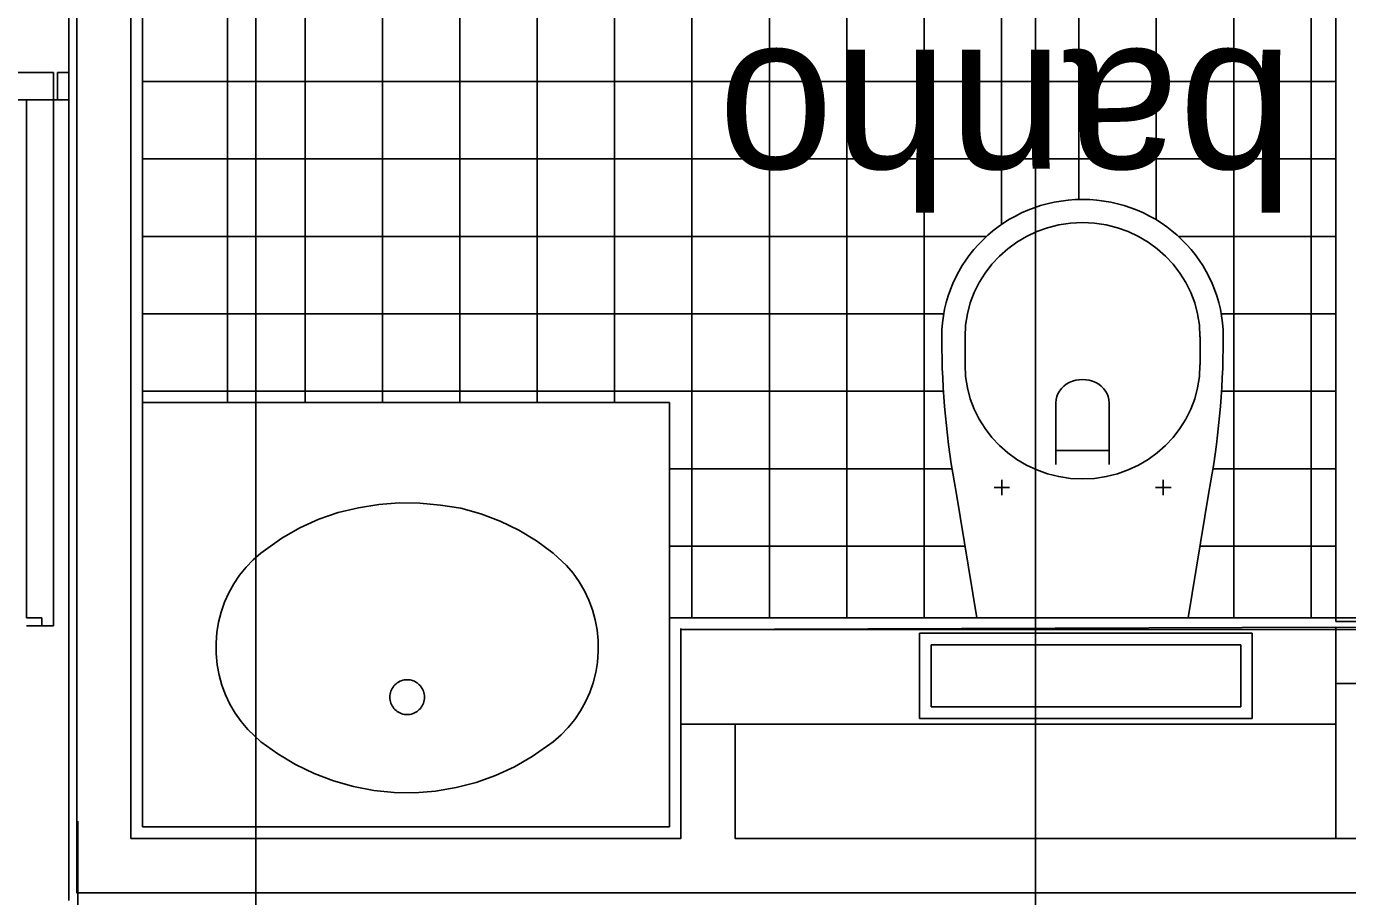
# Model space of a CAD drawing. Extents: x 1278 to 1356, y -253.7 to -224.
# Drawn here: x 1300.938 to 1302.645, y -239.071 to -237.948 of the extents above; entities that cross this region are included whole.
import ezdxf

# ---------------------------------------------------------------- set-up
doc = ezdxf.new("R2010")
doc.units = 0
for name, color, linetype in [('Level 1', 7, 'Continuous'), ('Level 10', 7, 'Continuous'), ('Level 11', 7, 'Continuous'), ('Level 13', 7, 'Continuous'), ('Level 2', 7, 'Continuous'), ('Level 4', 7, 'Continuous'), ('Level 60', 7, 'Continuous'), ('Level 65', 7, 'Continuous'), ('Level 66', 7, 'Continuous'), ('Level 67', 7, 'Continuous'), ('Level 93', 7, 'Continuous')]:
    doc.layers.add(name, color=color, linetype=linetype)

msp = doc.modelspace()

# ---------------------------------------------------------------- linework, layer by layer
at = {"layer": 'Level 1'}
for p, q in [((1301.0027, -239.0663), (1301.0027, -237.9048)), ((1301.0727, -238.9963), (1301.0727, -237.9048)), ((1303.3298, -238.7263), (1301.7835, -238.7263)), ((1302.6298, -238.8486), (1301.7835, -238.8486)), ((1301.8535, -238.8486), (1301.8535, -238.9963)), ((1301.0727, -238.9963), (1301.7835, -238.9963)), ((1303.3294, -239.0663), (1301.0027, -239.0663))]:
    msp.add_line(p, q, dxfattribs=at)
at = {"layer": 'Level 10'}
for p, q in [((1301.1977, -236.8501), (1301.1977, -238.4333)), ((1301.2977, -236.8501), (1301.2977, -238.4333)), ((1301.3977, -236.8501), (1301.3977, -238.4333)), ((1301.4977, -236.8501), (1301.4977, -238.4333)), ((1301.5977, -236.8501), (1301.5977, -238.4333)), ((1301.6977, -236.8501), (1301.6977, -238.4333)), ((1301.7977, -237.1202), (1301.7977, -238.7102)), ((1301.8977, -238.7113), (1301.8977, -237.1213)), ((1301.9977, -238.7113), (1301.9977, -237.1213)), ((1302.0977, -238.7113), (1302.0977, -237.1213)), ((1302.4977, -238.7113), (1302.4977, -237.1213)), ((1302.5977, -238.7113), (1302.5977, -237.1213)), ((1302.4977, -238.2604), (1302.4977, -237.4879)), ((1302.4977, -238.2604), (1302.4977, -237.4879)), ((1302.3977, -238.1976), (1302.3977, -237.6418)), ((1302.1977, -238.2035), (1302.1977, -237.6511)), ((1302.2977, -238.1712), (1302.2977, -237.6774)), ((1302.6298, -238.019), (1301.0877, -238.019)), ((1302.6298, -238.019), (1301.0991, -238.019)), ((1302.6298, -238.019), (1301.0991, -238.019)), ((1302.6298, -238.119), (1301.0877, -238.119)), ((1302.6298, -238.119), (1301.0991, -238.119)), ((1302.6298, -238.119), (1301.0991, -238.119)), ((1302.1782, -238.219), (1301.0877, -238.219)), ((1302.6298, -238.219), (1302.4265, -238.219)), ((1302.6298, -238.219), (1302.4712, -238.219)), ((1302.6298, -238.219), (1302.4712, -238.219)), ((1302.123, -238.319), (1301.0877, -238.319)), ((1302.6298, -238.319), (1302.4816, -238.319)), ((1302.6298, -238.319), (1302.5338, -238.319)), ((1302.6298, -238.319), (1302.5338, -238.319)), ((1302.1226, -238.419), (1301.0877, -238.419)), ((1302.6298, -238.419), (1302.482, -238.419)), ((1302.6298, -238.419), (1302.5363, -238.419)), ((1302.6298, -238.419), (1302.5363, -238.419)), ((1302.1338, -238.519), (1301.7685, -238.519)), ((1302.6298, -238.519), (1302.4706, -238.519)), ((1302.6298, -238.519), (1302.5259, -238.519)), ((1302.6298, -238.519), (1302.5259, -238.519)), ((1302.1505, -238.619), (1301.7685, -238.619)), ((1302.6298, -238.619), (1302.4542, -238.619)), ((1302.6298, -238.619), (1302.5092, -238.619)), ((1302.6298, -238.619), (1302.5092, -238.619)), ((1301.0041, -243.574), (1301.0041, -238.974))]:
    msp.add_line(p, q, dxfattribs=at)
at = {"layer": 'Level 11'}
for p, q in [((1302.6298, -238.7163), (1302.6298, -237.1163)), ((1302.1205, -238.3521), (1302.1205, -238.3484)), ((1302.1505, -238.3487), (1302.1505, -238.3848)), ((1302.4542, -238.3487), (1302.4542, -238.3848)), ((1302.4842, -238.3521), (1302.4842, -238.3484)), ((1302.268, -238.5133), (1302.268, -238.4335)), ((1302.3367, -238.5133), (1302.3367, -238.4336)), ((1302.3367, -238.4956), (1302.268, -238.4956)), ((1302.198, -238.5531), (1302.198, -238.5331)), ((1302.4067, -238.5531), (1302.4067, -238.5331)), ((1302.1657, -238.7113), (1302.139, -238.5492)), ((1302.208, -238.5431), (1302.188, -238.5431)), ((1302.4167, -238.5431), (1302.3967, -238.5431)), ((1302.439, -238.7113), (1302.4656, -238.5492)), ((1301.3929, -238.5652), (1301.3666, -238.5696)), ((1301.4195, -238.5631), (1301.3929, -238.5652)), ((1301.4462, -238.5634), (1301.4195, -238.5631)), ((1301.4727, -238.566), (1301.4462, -238.5634)), ((1301.4991, -238.57), (1301.4727, -238.566)), ((1301.3154, -238.5842), (1301.2911, -238.5954)), ((1301.3406, -238.5753), (1301.3154, -238.5842)), ((1301.3666, -238.5696), (1301.3406, -238.5753)), ((1301.5248, -238.5772), (1301.4991, -238.57)), ((1301.5498, -238.5867), (1301.5248, -238.5772)), ((1301.2911, -238.5954), (1301.2679, -238.6086)), ((1301.5738, -238.5984), (1301.5498, -238.5867)), ((1301.5968, -238.6121), (1301.5738, -238.5984)), ((1301.2679, -238.6086), (1301.2408, -238.6278)), ((1301.6185, -238.6278), (1301.5968, -238.6121)), ((1301.2408, -238.6278), (1301.2308, -238.6365)), ((1301.6357, -238.6437), (1301.6185, -238.6278)), ((1301.2215, -238.6461), (1301.2131, -238.6565)), ((1301.2308, -238.6365), (1301.2215, -238.6461)), ((1301.6443, -238.6539), (1301.6357, -238.6437)), ((1301.2056, -238.6675), (1301.1991, -238.6792)), ((1301.2131, -238.6565), (1301.2056, -238.6675)), ((1301.652, -238.6648), (1301.6443, -238.6539)), ((1301.6588, -238.6764), (1301.652, -238.6648)), ((1301.1991, -238.6792), (1301.1936, -238.6914)), ((1301.6645, -238.6885), (1301.6588, -238.6764)), ((1301.1892, -238.7041), (1301.1859, -238.7171)), ((1301.1936, -238.6914), (1301.1892, -238.7041)), ((1301.6692, -238.701), (1301.6645, -238.6885)), ((1301.6727, -238.7139), (1301.6692, -238.701)), ((1301.1859, -238.7171), (1301.1837, -238.7303)), ((1301.6752, -238.7271), (1301.6727, -238.7139)), ((1302.439, -238.7113), (1302.1657, -238.7113)), ((1303.3298, -238.7163), (1302.6298, -238.7163)), ((1301.1837, -238.7303), (1301.1827, -238.7437)), ((1301.6765, -238.7405), (1301.6752, -238.7271)), ((1302.0917, -238.7313), (1302.0917, -238.8413)), ((1302.0917, -238.7313), (1302.5217, -238.7313)), ((1302.5217, -238.7313), (1302.5217, -238.8413)), ((1301.1827, -238.7437), (1301.1828, -238.7575)), ((1301.6756, -238.769), (1301.6766, -238.7543)), ((1301.6766, -238.7543), (1301.6765, -238.7405)), ((1302.1067, -238.7463), (1302.5067, -238.7463)), ((1302.1067, -238.7463), (1302.1067, -238.8263)), ((1302.5067, -238.7463), (1302.5067, -238.8263)), ((1301.1828, -238.7575), (1301.1841, -238.7721)), ((1301.1841, -238.7721), (1301.1866, -238.7853)), ((1301.6734, -238.7822), (1301.6756, -238.769)), ((1301.1866, -238.7853), (1301.1901, -238.7982)), ((1301.6701, -238.7952), (1301.6734, -238.7822)), ((1301.1901, -238.7982), (1301.1948, -238.8108)), ((1301.4087, -238.8061), (1301.4081, -238.808)), ((1301.4094, -238.8043), (1301.4087, -238.8061)), ((1301.4103, -238.8026), (1301.4094, -238.8043)), ((1301.4114, -238.8009), (1301.4103, -238.8026)), ((1301.4126, -238.7994), (1301.4114, -238.8009)), ((1301.4139, -238.7979), (1301.4126, -238.7994)), ((1301.4153, -238.7966), (1301.4139, -238.7979)), ((1301.4169, -238.7954), (1301.4153, -238.7966)), ((1301.4185, -238.7943), (1301.4169, -238.7954)), ((1301.4202, -238.7934), (1301.4185, -238.7943)), ((1301.422, -238.7927), (1301.4202, -238.7934)), ((1301.4239, -238.7921), (1301.422, -238.7927)), ((1301.4258, -238.7916), (1301.4239, -238.7921)), ((1301.4277, -238.7914), (1301.4258, -238.7916)), ((1301.4297, -238.7913), (1301.4277, -238.7914)), ((1301.4316, -238.7914), (1301.4297, -238.7913)), ((1301.4335, -238.7916), (1301.4316, -238.7914)), ((1301.4354, -238.7921), (1301.4335, -238.7916)), ((1301.4373, -238.7927), (1301.4354, -238.7921)), ((1301.4391, -238.7934), (1301.4373, -238.7927)), ((1301.4408, -238.7943), (1301.4391, -238.7934)), ((1301.4424, -238.7954), (1301.4408, -238.7943)), ((1301.444, -238.7966), (1301.4424, -238.7954)), ((1301.4454, -238.7979), (1301.444, -238.7966)), ((1301.4467, -238.7994), (1301.4454, -238.7979)), ((1301.4479, -238.8009), (1301.4467, -238.7994)), ((1301.449, -238.8026), (1301.4479, -238.8009)), ((1301.4499, -238.8043), (1301.449, -238.8026)), ((1301.4506, -238.8061), (1301.4499, -238.8043)), ((1301.4512, -238.808), (1301.4506, -238.8061)), ((1301.6657, -238.8078), (1301.6701, -238.7952)), ((1301.1948, -238.8108), (1301.2005, -238.8229)), ((1301.2005, -238.8229), (1301.2073, -238.8344)), ((1301.4074, -238.8119), (1301.4073, -238.8139)), ((1301.4073, -238.8139), (1301.4074, -238.8158)), ((1301.4077, -238.8099), (1301.4074, -238.8119)), ((1301.4074, -238.8158), (1301.4077, -238.8178)), ((1301.4081, -238.808), (1301.4077, -238.8099)), ((1301.4077, -238.8178), (1301.4081, -238.8197)), ((1301.4081, -238.8197), (1301.4087, -238.8216)), ((1301.4087, -238.8216), (1301.4094, -238.8234)), ((1301.4094, -238.8234), (1301.4103, -238.8251)), ((1301.449, -238.8251), (1301.4499, -238.8234)), ((1301.4499, -238.8234), (1301.4506, -238.8216)), ((1301.4506, -238.8216), (1301.4512, -238.8197)), ((1301.4516, -238.8099), (1301.4512, -238.808)), ((1301.4512, -238.8197), (1301.4516, -238.8178)), ((1301.4519, -238.8119), (1301.4516, -238.8099)), ((1301.4516, -238.8178), (1301.4519, -238.8158)), ((1301.452, -238.8139), (1301.4519, -238.8119)), ((1301.4519, -238.8158), (1301.452, -238.8139)), ((1301.6537, -238.8317), (1301.6602, -238.82)), ((1301.6602, -238.82), (1301.6657, -238.8078)), ((1301.2073, -238.8344), (1301.215, -238.8453)), ((1301.4103, -238.8251), (1301.4114, -238.8268)), ((1301.4114, -238.8268), (1301.4126, -238.8284)), ((1301.4126, -238.8284), (1301.4139, -238.8298)), ((1301.4139, -238.8298), (1301.4153, -238.8311)), ((1301.4153, -238.8311), (1301.4169, -238.8323)), ((1301.4169, -238.8323), (1301.4185, -238.8334)), ((1301.4185, -238.8334), (1301.4202, -238.8343)), ((1301.4202, -238.8343), (1301.422, -238.8351)), ((1301.422, -238.8351), (1301.4239, -238.8357)), ((1301.4239, -238.8357), (1301.4258, -238.8361)), ((1301.4258, -238.8361), (1301.4277, -238.8363)), ((1301.4277, -238.8363), (1301.4297, -238.8364)), ((1301.4297, -238.8364), (1301.4316, -238.8363)), ((1301.4316, -238.8363), (1301.4335, -238.8361)), ((1301.4335, -238.8361), (1301.4354, -238.8357)), ((1301.4354, -238.8357), (1301.4373, -238.8351)), ((1301.4373, -238.8351), (1301.4391, -238.8343)), ((1301.4391, -238.8343), (1301.4408, -238.8334)), ((1301.4408, -238.8334), (1301.4424, -238.8323)), ((1301.4424, -238.8323), (1301.444, -238.8311)), ((1301.444, -238.8311), (1301.4454, -238.8298)), ((1301.4454, -238.8298), (1301.4467, -238.8284)), ((1301.4467, -238.8284), (1301.4479, -238.8268)), ((1301.4479, -238.8268), (1301.449, -238.8251)), ((1301.6462, -238.8428), (1301.6537, -238.8317)), ((1302.1067, -238.8263), (1302.5067, -238.8263)), ((1301.215, -238.8453), (1301.2236, -238.8555)), ((1301.2236, -238.8555), (1301.2408, -238.8715)), ((1301.6285, -238.8627), (1301.6378, -238.8532)), ((1301.6378, -238.8532), (1301.6462, -238.8428)), ((1302.0917, -238.8413), (1302.5217, -238.8413)), ((1301.2408, -238.8715), (1301.2625, -238.8872)), ((1301.5914, -238.8906), (1301.6185, -238.8715)), ((1301.6185, -238.8715), (1301.6285, -238.8627)), ((1301.2625, -238.8872), (1301.2855, -238.9009)), ((1301.5682, -238.9039), (1301.5914, -238.8906)), ((1301.2855, -238.9009), (1301.3095, -238.9126)), ((1301.5439, -238.915), (1301.5682, -238.9039)), ((1301.3095, -238.9126), (1301.3345, -238.9221)), ((1301.3345, -238.9221), (1301.3604, -238.9293)), ((1301.4929, -238.9307), (1301.5187, -238.924)), ((1301.5187, -238.924), (1301.5439, -238.915)), ((1301.3604, -238.9293), (1301.3866, -238.9343)), ((1301.3866, -238.9343), (1301.4131, -238.9369)), ((1301.4131, -238.9369), (1301.4398, -238.9372)), ((1301.4398, -238.9372), (1301.4664, -238.9351)), ((1301.4664, -238.9351), (1301.4929, -238.9307))]:
    msp.add_line(p, q, dxfattribs=at)
for centre, major_axis, ratio, start_param, end_param in [((1302.3023, -238.3487), (-0.1818, 0), 0.976148, 3.141597, 6.283184), ((1302.3023, -238.3487), (-0.1518, 0), 0.971435, 3.141597, 6.283184), ((1303.5211, -238.352), (-1.4006, 0), 0.867922, 6.283184, 6.446103), ((1301.0847, -238.352), (1.3994, 0), 0.868644, 6.120269, 6.283188), ((1302.3023, -238.3847), (-0.1518, 0), 0.971435, 0.000003, 3.14159), ((1302.3023, -238.4337), (-0.0343, 0), 0.873689, 3.141584, 6.283207)]:
    msp.add_ellipse(centre, major_axis=major_axis, ratio=ratio, start_param=start_param, end_param=end_param, dxfattribs=at)
at = {"layer": 'Level 13'}
for p, q in [((1300.9777, -238.0425), (1300.9777, -238.0075)), ((1300.9777, -238.0075), (1300.9927, -238.0075)), ((1300.9777, -238.0425), (1300.9777, -238.0075)), ((1300.9777, -238.0075), (1300.9927, -238.0075)), ((1300.9777, -238.0425), (1300.9777, -238.0075)), ((1300.9777, -238.0075), (1300.9927, -238.0075)), ((1300.9377, -238.0425), (1300.9377, -238.7116)), ((1300.9377, -238.0425), (1300.9377, -238.7116)), ((1300.9377, -238.0425), (1300.9377, -238.7116)), ((1300.9377, -238.0425), (1300.9727, -238.0425)), ((1300.9377, -238.0425), (1300.9727, -238.0425)), ((1300.9377, -238.0425), (1300.9727, -238.0425)), ((1300.9727, -238.0425), (1300.9727, -238.7216)), ((1300.9727, -238.0425), (1300.9727, -238.7216)), ((1300.9727, -238.0425), (1300.9727, -238.7216)), ((1300.9727, -238.0425), (1300.9927, -238.0425)), ((1300.9727, -238.0425), (1300.9927, -238.0425)), ((1300.9727, -238.0425), (1300.9927, -238.0425)), ((1300.9377, -238.7116), (1300.9577, -238.7116)), ((1300.9377, -238.7116), (1300.9577, -238.7116)), ((1300.9377, -238.7116), (1300.9577, -238.7116)), ((1300.9577, -238.7116), (1300.9577, -238.7216)), ((1300.9577, -238.7116), (1300.9577, -238.7216)), ((1300.9577, -238.7116), (1300.9577, -238.7216)), ((1300.9577, -238.7216), (1300.9727, -238.7216)), ((1300.9577, -238.7216), (1300.9727, -238.7216)), ((1300.9577, -238.7216), (1300.9727, -238.7216))]:
    msp.add_line(p, q, dxfattribs=at)
at = {"layer": 'Level 2'}
for p, q in [((1301.7685, -238.4333), (1301.0877, -238.4333)), ((1301.7685, -238.7102), (1301.7685, -238.4333))]:
    msp.add_line(p, q, dxfattribs=at)
at = {"layer": 'Level 4'}
for p, q in [((1300.9727, -238.0075), (1299.5514, -238.0075)), ((1300.9727, -238.0425), (1300.9727, -238.0075)), ((1300.9727, -238.0425), (1300.9727, -238.0075)), ((1300.9727, -238.0425), (1300.9727, -238.0075)), ((1300.9727, -238.0425), (1299.5864, -238.0425)), ((1300.9377, -238.7216), (1300.9577, -238.7216)), ((1300.9377, -238.7216), (1300.9577, -238.7216)), ((1300.9377, -238.7216), (1300.9577, -238.7216))]:
    msp.add_line(p, q, dxfattribs=at)
at = {"layer": 'Level 65'}
for p, q in [((1300.9927, -239.0763), (1300.9927, -237.9048)), ((1301.0877, -238.9813), (1301.0877, -237.9048)), ((1301.7685, -238.7102), (1301.7685, -238.9813)), ((1303.3148, -238.7113), (1301.7685, -238.7113)), ((1301.0877, -238.9813), (1301.7685, -238.9813))]:
    msp.add_line(p, q, dxfattribs=at)
at = {"layer": 'Level 66'}
for p, q in [((1301.7835, -238.7252), (1301.7835, -238.9963)), ((1302.6298, -238.7236), (1302.6298, -238.9963)), ((1302.6298, -238.7963), (1303.3298, -238.7963)), ((1301.8535, -238.9963), (1303.3298, -238.9963))]:
    msp.add_line(p, q, dxfattribs=at)
at = {"layer": 'Level 67'}
for points in [[(1303.3298, -238.9963), (1303.3298, -239.0663), (1301.0027, -239.0663), (1301.0027, -237.9048), (1301.0727, -237.9048), (1301.0727, -238.9963), (1301.7835, -238.9963), (1301.7835, -238.7263), (1302.6298, -238.7236), (1302.6298, -238.8486), (1301.8535, -238.8486), (1301.8535, -238.9963)], [(1303.3298, -238.7963), (1303.3298, -238.7263), (1302.6298, -238.7236), (1302.6298, -238.9963), (1302.6598, -238.9963), (1302.6598, -238.7963)]]:
    msp.add_lwpolyline(points, close=True, dxfattribs=at)
at = {"layer": 'Level 93'}
for p, q in [((1301.234, -246.757), (1301.234, -236.1407)), ((1302.2415, -246.757), (1302.2415, -236.1407))]:
    msp.add_line(p, q, dxfattribs=at)

# ---------------------------------------------------------------- texts
at = {"layer": 'Level 60'}
msp.add_text('banho', height=0.2, rotation=180, dxfattribs=at).set_placement((1302.5754, -237.9779))
msp.add_text('banho', height=0.2, rotation=180, dxfattribs=at).set_placement((1302.5754, -237.9779))
msp.add_text('banho', height=0.2, rotation=180, dxfattribs=at).set_placement((1302.5754, -237.9779))

doc.saveas('drawing.dxf')
